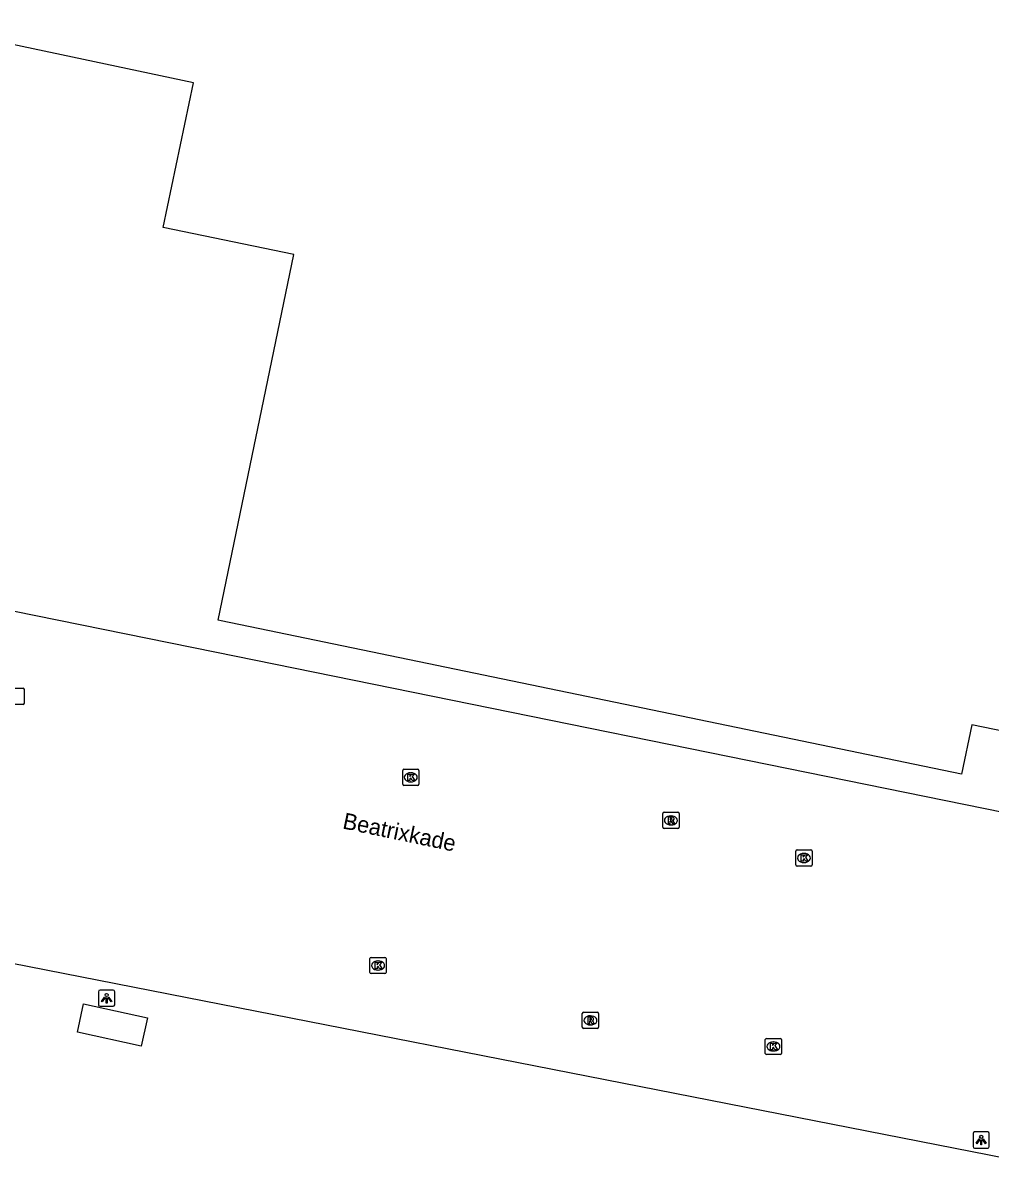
# Model space of a CAD drawing. Extents: x 157692 to 159670, y 381454 to 383289.
# Drawn here: x 158786.1 to 158845.7, y 382858.7 to 382930 of the extents above; entities that cross this region are included whole.
import ezdxf

# ---------------------------------------------------------------- set-up
doc = ezdxf.new("R2010")
doc.units = 0
for name, color, linetype in [('IMGEO_Kolk', 7, 'Continuous'), ('IMGEO_Lichtpunt', 7, 'Continuous'), ('IMGEO_Openbare_ruimte_label', 7, 'Continuous'), ('IMGEO_Pand', 7, 'Continuous'), ('IMGEO_Rijbaan_lokaal_open', 7, 'Continuous'), ('IMGEO_Rioolput', 7, 'Continuous')]:
    doc.layers.add(name, color=color, linetype=linetype)

msp = doc.modelspace()

# ---------------------------------------------------------------- linework, layer by layer
at = {"layer": 'IMGEO_Kolk'}
for p, q in [((158785.207, 382888.954), (158786.059, 382888.954)), ((158786.133, 382888.88), (158786.133, 382888.028)), ((158786.059, 382887.954), (158785.207, 382887.954)), ((158809.444, 382883.034), (158809.444, 382883.886)), ((158809.519, 382883.96), (158810.371, 382883.96)), ((158809.932, 382883.74), (158809.957, 382883.74)), ((158810.445, 382883.886), (158810.445, 382883.034)), ((158810.371, 382882.96), (158809.519, 382882.96)), ((158809.955, 382883.18), (158809.93, 382883.18)), ((158833.669, 382878.058), (158833.669, 382878.91)), ((158833.744, 382878.984), (158834.596, 382878.984)), ((158834.157, 382878.764), (158834.182, 382878.764)), ((158834.67, 382878.91), (158834.67, 382878.058)), ((158834.596, 382877.984), (158833.744, 382877.984)), ((158834.18, 382878.204), (158834.155, 382878.204)), ((158807.426, 382871.434), (158807.426, 382872.286)), ((158807.501, 382872.36), (158808.353, 382872.36)), ((158807.914, 382872.14), (158807.939, 382872.14)), ((158808.427, 382872.286), (158808.427, 382871.434)), ((158808.353, 382871.36), (158807.501, 382871.36)), ((158807.937, 382871.58), (158807.912, 382871.58)), ((158831.788, 382866.442), (158831.788, 382867.294)), ((158831.863, 382867.368), (158832.715, 382867.368)), ((158832.276, 382867.148), (158832.301, 382867.148)), ((158832.789, 382867.294), (158832.789, 382866.442)), ((158832.715, 382866.368), (158831.863, 382866.368)), ((158832.299, 382866.588), (158832.274, 382866.588))]:
    msp.add_line(p, q, dxfattribs=at)
for points in [[(158785.207, 382888.954), (158786.059, 382888.954)], [(158786.133, 382888.88), (158786.133, 382888.028)], [(158786.059, 382887.954), (158785.207, 382887.954)], [(158809.444, 382883.034), (158809.444, 382883.886)], [(158809.519, 382883.96), (158810.371, 382883.96)], [(158809.765, 382883.66), (158809.888, 382883.66), (158809.888, 382883.509), (158810.018, 382883.66), (158810.182, 382883.66), (158810.036, 382883.509), (158810.189, 382883.26), (158810.037, 382883.26), (158809.952, 382883.424), (158809.888, 382883.357), (158809.888, 382883.26), (158809.765, 382883.26), (158809.765, 382883.66)], [(158810.445, 382883.886), (158810.445, 382883.034)], [(158810.371, 382882.96), (158809.519, 382882.96)], [(158833.669, 382878.058), (158833.669, 382878.91)], [(158833.744, 382878.984), (158834.596, 382878.984)], [(158833.99, 382878.684), (158834.113, 382878.684), (158834.113, 382878.533), (158834.243, 382878.684), (158834.407, 382878.684), (158834.261, 382878.533), (158834.414, 382878.284), (158834.262, 382878.284), (158834.177, 382878.448), (158834.113, 382878.381), (158834.113, 382878.284), (158833.99, 382878.284), (158833.99, 382878.684)], [(158834.67, 382878.91), (158834.67, 382878.058)], [(158834.596, 382877.984), (158833.744, 382877.984)], [(158807.426, 382871.434), (158807.426, 382872.286)], [(158807.501, 382872.36), (158808.353, 382872.36)], [(158807.747, 382872.06), (158807.87, 382872.06), (158807.87, 382871.909), (158808, 382872.06), (158808.164, 382872.06), (158808.018, 382871.909), (158808.171, 382871.66), (158808.019, 382871.66), (158807.934, 382871.824), (158807.87, 382871.757), (158807.87, 382871.66), (158807.747, 382871.66), (158807.747, 382872.06)], [(158808.427, 382872.286), (158808.427, 382871.434)], [(158808.353, 382871.36), (158807.501, 382871.36)], [(158831.788, 382866.442), (158831.788, 382867.294)], [(158831.863, 382867.368), (158832.715, 382867.368)], [(158832.109, 382867.068), (158832.232, 382867.068), (158832.232, 382866.917), (158832.362, 382867.068), (158832.526, 382867.068), (158832.38, 382866.917), (158832.533, 382866.668), (158832.381, 382866.668), (158832.296, 382866.832), (158832.232, 382866.765), (158832.232, 382866.668), (158832.109, 382866.668), (158832.109, 382867.068)], [(158832.789, 382867.294), (158832.789, 382866.442)], [(158832.715, 382866.368), (158831.863, 382866.368)]]:
    msp.add_lwpolyline(points, dxfattribs=at)
for centre, start, end in [((158786.057, 382888.878), 1.55205, 88.44795), ((158786.057, 382888.878), 1.55205, 88.44795), ((158786.057, 382888.03), 271.55205, 358.44795), ((158786.057, 382888.03), 271.55205, 358.44795), ((158809.521, 382883.884), 91.55205, 178.44795), ((158809.521, 382883.884), 91.55205, 178.44795), ((158810.369, 382883.884), 1.55205, 88.44795), ((158810.369, 382883.884), 1.55205, 88.44795), ((158809.521, 382883.036), 181.55205, 268.44795), ((158809.521, 382883.036), 181.55205, 268.44795), ((158810.369, 382883.036), 271.55205, 358.44795), ((158810.369, 382883.036), 271.55205, 358.44795), ((158833.746, 382878.908), 91.55205, 178.44795), ((158833.746, 382878.908), 91.55205, 178.44795), ((158834.594, 382878.908), 1.55205, 88.44795), ((158834.594, 382878.908), 1.55205, 88.44795), ((158833.746, 382878.06), 181.55205, 268.44795), ((158833.746, 382878.06), 181.55205, 268.44795), ((158834.594, 382878.06), 271.55205, 358.44795), ((158834.594, 382878.06), 271.55205, 358.44795), ((158807.503, 382872.284), 91.55205, 178.44795), ((158807.503, 382872.284), 91.55205, 178.44795), ((158808.351, 382872.284), 1.55205, 88.44795), ((158808.351, 382872.284), 1.55205, 88.44795), ((158807.503, 382871.436), 181.55205, 268.44795), ((158807.503, 382871.436), 181.55205, 268.44795), ((158808.351, 382871.436), 271.55205, 358.44795), ((158808.351, 382871.436), 271.55205, 358.44795), ((158831.865, 382867.292), 91.55205, 178.44795), ((158831.865, 382867.292), 91.55205, 178.44795), ((158832.713, 382867.292), 1.55205, 88.44795), ((158832.713, 382867.292), 1.55205, 88.44795), ((158831.865, 382866.444), 181.55205, 268.44795), ((158831.865, 382866.444), 181.55205, 268.44795), ((158832.713, 382866.444), 271.55205, 358.44795), ((158832.713, 382866.444), 271.55205, 358.44795)]:
    msp.add_arc(centre, 0.0765, start, end, dxfattribs=at)
for centre, major_axis, ratio, start_param, end_param in [((158809.931, 382883.46), (-0.387, 0.002), 0.722429, 4.712389, 7.853982), ((158809.956, 382883.46), (-0.39, 0.002), 0.717154, 1.570796, 4.712389), ((158834.156, 382878.484), (-0.387, 0.002), 0.722429, 4.712389, 7.853982), ((158834.181, 382878.484), (-0.39, 0.002), 0.717154, 1.570796, 4.712389), ((158807.913, 382871.86), (-0.387, 0.002), 0.722429, 4.712389, 7.853982), ((158807.938, 382871.86), (-0.39, 0.002), 0.717154, 1.570796, 4.712389), ((158832.275, 382866.868), (-0.387, 0.002), 0.722429, 4.712389, 7.853982), ((158832.3, 382866.868), (-0.39, 0.002), 0.717154, 1.570796, 4.712389)]:
    msp.add_ellipse(centre, major_axis=major_axis, ratio=ratio, start_param=start_param, end_param=end_param, dxfattribs=at)
at = {"layer": 'IMGEO_Lichtpunt'}
for p, q in [((158790.704, 382870.244), (158790.704, 382869.437)), ((158790.704, 382870.244), (158790.704, 382869.437)), ((158791.606, 382870.339), (158790.798, 382870.339)), ((158791.606, 382870.339), (158790.798, 382870.339)), ((158791.7, 382869.437), (158791.7, 382870.244)), ((158791.7, 382869.437), (158791.7, 382870.244)), ((158790.798, 382869.343), (158791.606, 382869.343)), ((158790.798, 382869.343), (158791.606, 382869.343)), ((158844.592, 382861.5), (158844.592, 382860.693)), ((158844.592, 382861.5), (158844.592, 382860.693)), ((158845.494, 382861.595), (158844.686, 382861.595)), ((158845.494, 382861.595), (158844.686, 382861.595)), ((158845.588, 382860.693), (158845.588, 382861.5)), ((158845.588, 382860.693), (158845.588, 382861.5)), ((158844.686, 382860.599), (158845.494, 382860.599)), ((158844.686, 382860.599), (158845.494, 382860.599))]:
    msp.add_line(p, q, dxfattribs=at)
for points in [[(158791.078, 382869.908), (158791.117, 382869.88), (158790.929, 382869.618), (158790.891, 382869.645), (158791.078, 382869.908)], [(158791.18, 382869.86), (158791.227, 382869.86), (158791.227, 382869.538), (158791.18, 382869.538), (158791.18, 382869.86)], [(158791.29, 382869.88), (158791.328, 382869.907), (158791.515, 382869.645), (158791.476, 382869.617), (158791.29, 382869.88)], [(158844.966, 382861.164), (158845.005, 382861.136), (158844.817, 382860.874), (158844.779, 382860.901), (158844.966, 382861.164)], [(158845.068, 382861.116), (158845.115, 382861.116), (158845.115, 382860.794), (158845.068, 382860.794), (158845.068, 382861.116)], [(158845.178, 382861.136), (158845.216, 382861.163), (158845.403, 382860.901), (158845.364, 382860.873), (158845.178, 382861.136)]]:
    msp.add_lwpolyline(points, dxfattribs=at)
for centre in [(158791.203, 382870.042), (158845.091, 382861.298)]:
    msp.add_circle(centre, 0.0994, dxfattribs=at)
for centre, start, end in [((158790.798, 382870.244), 90, 180), ((158790.798, 382870.244), 90, 180), ((158791.606, 382870.244), 0, 90), ((158791.606, 382870.244), 0, 90), ((158790.798, 382869.437), 180, 270), ((158790.798, 382869.437), 180, 270), ((158791.606, 382869.437), 270, 0), ((158791.606, 382869.437), 270, 360), ((158844.686, 382861.5), 90, 180), ((158844.686, 382861.5), 90, 180), ((158845.494, 382861.5), 0, 90), ((158845.494, 382861.5), 0, 90), ((158844.686, 382860.693), 180, 270), ((158844.686, 382860.693), 180, 270), ((158845.494, 382860.693), 270, 0), ((158845.494, 382860.693), 270, 360)]:
    msp.add_arc(centre, 0.0946, start, end, dxfattribs=at)
at = {"layer": 'IMGEO_Pand'}
for points in [[(158850.96, 382891.39), (158849.575, 382884.702), (158848.547, 382884.915), (158848.697, 382885.834), (158844.516, 382886.701), (158843.882, 382883.646), (158798.264, 382893.113), (158798.068, 382893.154), (158802.744, 382915.684), (158794.696, 382917.354), (158796.548, 382926.28), (158779.202, 382929.956)], [(158793.322, 382866.878), (158789.4, 382867.747), (158789.789, 382869.506), (158793.712, 382868.637), (158793.322, 382866.878)]]:
    msp.add_lwpolyline(points, dxfattribs=at)
at = {"layer": 'IMGEO_Rijbaan_lokaal_open'}
for points in [[(158741.814, 382902.631), (158743.305, 382902.315), (158752.608, 382900.395), (158755.153, 382899.87), (158797.872, 382891.188), (158847.755, 382881.049), (158857.145, 382879.141), (158928.694, 382864.599)], [(158768.089, 382875.397), (158853.12, 382858.704)]]:
    msp.add_lwpolyline(points, dxfattribs=at)
at = {"layer": 'IMGEO_Rioolput'}
for p, q in [((158825.473, 382880.377), (158825.473, 382881.229)), ((158825.548, 382881.303), (158826.4, 382881.303)), ((158826.474, 382881.229), (158826.474, 382880.377)), ((158825.984, 382880.523), (158825.959, 382880.523)), ((158825.961, 382881.083), (158825.986, 382881.083)), ((158826.4, 382880.303), (158825.548, 382880.303)), ((158820.512, 382868.05), (158820.512, 382868.902)), ((158820.587, 382868.976), (158821.439, 382868.976)), ((158821, 382868.756), (158821.025, 382868.756)), ((158821.513, 382868.902), (158821.513, 382868.05)), ((158821.439, 382867.976), (158820.587, 382867.976)), ((158821.023, 382868.196), (158820.998, 382868.196))]:
    msp.add_line(p, q, dxfattribs=at)
for points in [[(158825.473, 382880.377), (158825.473, 382881.229)], [(158825.548, 382881.303), (158826.4, 382881.303)], [(158826.474, 382881.229), (158826.474, 382880.377)], [(158826.062, 382881.001), (158825.81, 382881.003), (158825.81, 382880.603)], [(158825.81, 382880.603), (158825.934, 382880.603), (158825.934, 382880.765), (158825.945, 382880.765)], [(158825.988, 382880.922), (158825.934, 382880.922), (158825.934, 382880.841)], [(158825.934, 382880.841), (158825.986, 382880.841)], [(158825.992, 382880.736), (158826.063, 382880.603), (158826.203, 382880.603), (158826.138, 382880.729)], [(158826.4, 382880.303), (158825.548, 382880.303)], [(158820.512, 382868.05), (158820.512, 382868.902)], [(158820.587, 382868.976), (158821.439, 382868.976)], [(158821.101, 382868.674), (158820.849, 382868.676), (158820.849, 382868.276)], [(158820.849, 382868.276), (158820.973, 382868.276), (158820.973, 382868.438), (158820.984, 382868.438)], [(158821.027, 382868.595), (158820.973, 382868.595), (158820.973, 382868.514)], [(158820.973, 382868.514), (158821.025, 382868.514)], [(158821.031, 382868.409), (158821.102, 382868.276), (158821.242, 382868.276), (158821.177, 382868.402)], [(158821.513, 382868.902), (158821.513, 382868.05)], [(158821.439, 382867.976), (158820.587, 382867.976)]]:
    msp.add_lwpolyline(points, dxfattribs=at)
for centre, radius, start, end in [((158825.55, 382881.227), 0.0765, 91.55205, 178.44795), ((158825.55, 382881.227), 0.0765, 91.55205, 178.44795), ((158826.398, 382881.227), 0.0765, 1.55205, 88.44795), ((158826.398, 382881.227), 0.0765, 1.55205, 88.44795), ((158825.944, 382880.712), 0.0533, 26.02933, 88.69889), ((158825.97, 382881.03), 0.19, 274.7715, 282.96867), ((158825.994, 382880.826), 0.0964, 77.00612, 93.18647), ((158826.008, 382880.883), 0.0378, 276.66336, 79.67722), ((158826.061, 382880.891), 0.109, 350.36119, 89.41601), ((158826.059, 382880.891), 0.112, 277.58423, 350.98172), ((158826.043, 382880.676), 0.108, 29.51342, 73.79051), ((158825.55, 382880.379), 0.0765, 181.55205, 268.44795), ((158825.55, 382880.379), 0.0765, 181.55205, 268.44795), ((158826.398, 382880.379), 0.0765, 271.55205, 358.44795), ((158826.398, 382880.379), 0.0765, 271.55205, 358.44795), ((158820.589, 382868.9), 0.0765, 91.55205, 178.44795), ((158820.589, 382868.9), 0.0765, 91.55205, 178.44795), ((158820.983, 382868.385), 0.0533, 26.02933, 88.69889), ((158821.009, 382868.703), 0.19, 274.7715, 282.96867), ((158821.033, 382868.499), 0.0964, 77.00612, 93.18647), ((158821.047, 382868.556), 0.0378, 276.66336, 79.67722), ((158821.1, 382868.564), 0.109, 350.36119, 89.41601), ((158821.098, 382868.564), 0.112, 277.58423, 350.98172), ((158821.082, 382868.349), 0.108, 29.51342, 73.79051), ((158821.437, 382868.9), 0.0765, 1.55205, 88.44795), ((158821.437, 382868.9), 0.0765, 1.55205, 88.44795), ((158820.589, 382868.052), 0.0765, 181.55205, 268.44795), ((158820.589, 382868.052), 0.0765, 181.55205, 268.44795), ((158821.437, 382868.052), 0.0765, 271.55205, 358.44795), ((158821.437, 382868.052), 0.0765, 271.55205, 358.44795)]:
    msp.add_arc(centre, radius, start, end, dxfattribs=at)
for centre, major_axis, ratio, start_param, end_param in [((158825.96, 382880.803), (-0.387, 0.002), 0.722429, 4.712389, 7.853982), ((158825.985, 382880.803), (-0.39, 0.002), 0.717154, 1.570796, 4.712389), ((158820.999, 382868.476), (-0.387, 0.002), 0.722429, 4.712389, 7.853982), ((158821.024, 382868.476), (-0.39, 0.002), 0.717154, 1.570796, 4.712389)]:
    msp.add_ellipse(centre, major_axis=major_axis, ratio=ratio, start_param=start_param, end_param=end_param, dxfattribs=at)

# ---------------------------------------------------------------- texts
at = {"layer": 'IMGEO_Openbare_ruimte_label'}
msp.add_text('Beatrixkade', height=1, rotation=348.22937, dxfattribs=at).set_placement((158805.692, 382880.315))

doc.saveas('drawing.dxf')
